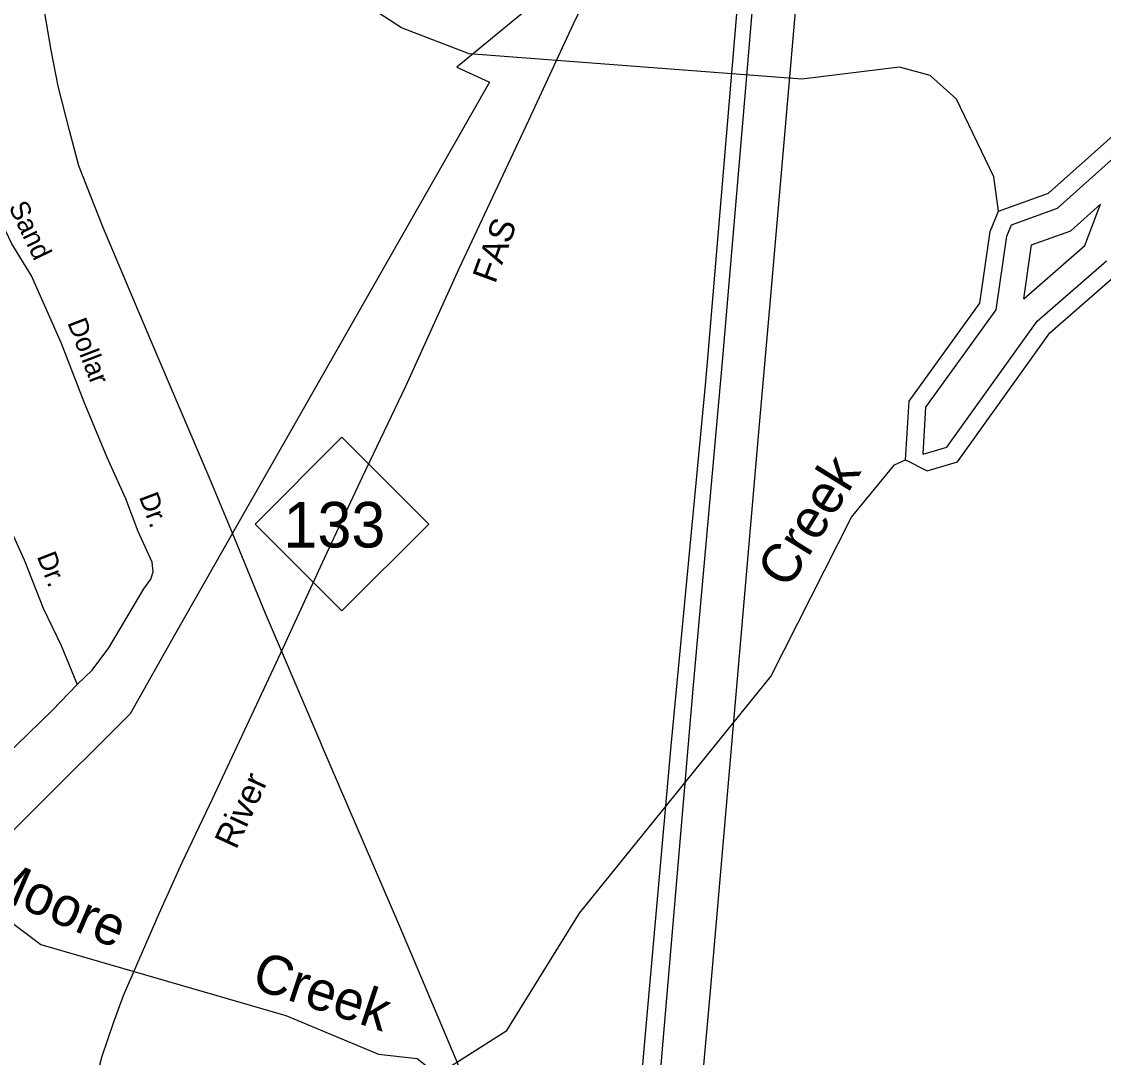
# Model space of a CAD drawing. Extents: x 2104537 to 2336408, y 34176 to 229611.
# Drawn here: x 2292662 to 2296809, y 95887 to 99858 of the extents above; entities that cross this region are included whole.
import ezdxf

# ---------------------------------------------------------------- set-up
doc = ezdxf.new("R2010")
doc.units = 0
for name, color, linetype in [('Exist Boundary Political City Limit New', 7, 'Continuous'), ('Exist Hydrographic Buffer Line', 7, 'Continuous'), ('Exist Hydrographic Creek Single Shore', 7, 'Continuous'), ('Exist Hydrographic Lake Shore', 7, 'Continuous'), ('Exist Railroad Mainline', 7, 'Continuous'), ('Exist Road Non-System Type 51', 7, 'Continuous'), ('Exist Road Non-System Type 51 Label', 7, 'Continuous'), ('Exist Road Primary NC Attributed', 7, 'Continuous'), ('Exist Road Primary NC Label', 7, 'Continuous'), ('Exist Road Primary NC Shield CELL', 7, 'Continuous'), ('Exist Road Primary NC Shield Number Label', 7, 'Continuous'), ('Exist Utilities Electrical Transmission Line', 7, 'Continuous'), ('Map Preparation Boundary City Limit Buffer Line', 7, 'Continuous'), ('Old_Level_32', 7, 'Continuous')]:
    doc.layers.add(name, color=color, linetype=linetype)

msp = doc.modelspace()

# ---------------------------------------------------------------- linework, layer by layer
at = {"layer": 'Exist Boundary Political City Limit New'}
msp.add_lwpolyline([(2294941.5, 100187.7), (2294330, 99683.2), (2294455.5, 99626.3), (2293470, 97896.2), (2293247.8, 97505.9), (2293078.2, 97203.8), (2289028.5, 93168.1)], dxfattribs=at)
at = {"layer": 'Exist Hydrographic Buffer Line'}
for points in [[(2296457, 99079.5), (2296633.1, 99142.6), (2297203.4, 99652.5)], [(2296533.2, 99002.2), (2296684.4, 99056.4), (2296798.5, 99158.5)], [(2296738.1, 98999.5), (2296798.5, 99158.5)], [(2296118, 98200.1), (2296129.1, 98380.4), (2296398.5, 98753.4), (2296438.6, 99035.8), (2296457, 99079.5)], [(2296504, 98795.9), (2296533.2, 99002.2)], [(2296504, 98795.9), (2296738.1, 98999.5)], [(2296118, 98200.1), (2296209.7, 98226.9), (2296554.9, 98709.8), (2296821.3, 98941.5)]]:
    msp.add_lwpolyline(points, dxfattribs=at)
at = {"layer": 'Exist Hydrographic Creek Single Shore'}
for points in [[(2296407.8, 99131.6), (2296389.8, 99263.1), (2296245.8, 99561.1), (2296144.9, 99651.6), (2296027.8, 99683.3), (2295652.8, 99638.1), (2294377.8, 99734.8), (2294118.8, 99834.9), (2293889.9, 99983.9)], [(2294256.8, 95820.7), (2294521.7, 95989.4), (2294800.8, 96440), (2295533.9, 97347.6), (2295843.9, 97958.3), (2296008.8, 98158.5), (2296050.8, 98177.4)], [(2292223.3, 96566.4), (2292505.3, 96492), (2292736, 96318.8), (2293675.4, 96046.8), (2294029.7, 95898.4), (2294178, 95881.9), (2294256.8, 95820.7)]]:
    msp.add_lwpolyline(points, dxfattribs=at)
at = {"layer": 'Exist Hydrographic Lake Shore'}
for points in [[(2296407.8, 99131.6), (2296598.9, 99200), (2297151.9, 99694.5)], [(2296050.8, 98177.4), (2296064.8, 98403.4), (2296335.8, 98778.7), (2296374.8, 99053.5), (2296407.8, 99131.6)], [(2296050.8, 98177.4), (2296133.9, 98136.4), (2296249.9, 98170.2), (2296603.8, 98665.3), (2296876.8, 98902.8)]]:
    msp.add_lwpolyline(points, dxfattribs=at)
at = {"layer": 'Exist Railroad Mainline'}
for points in [[(2293650.5, 97464), (2293597.3, 97588.8), (2293470.1, 97896.2), (2293381, 98111.3), (2293155.1, 98641.4), (2292973.8, 99072), (2292881.8, 99305.3), (2292845.1, 99440.8), (2292801.8, 99610.6), (2292774.6, 99748.6), (2292747.2, 99914.4), (2292740.4, 100050.3), (2292735.9, 100362), (2292739.8, 101164.3), (2292743.3, 102282.1), (2292746.8, 102887.1), (2292750.1, 103470), (2292757.2, 104640.2), (2292762.1, 105573.9)], [(2294501.6, 95453.8), (2294381.3, 95750.7), (2294112.5, 96388.9), (2293813.3, 97082.1), (2293808.8, 97092.4), (2293650.5, 97464)]]:
    msp.add_lwpolyline(points, dxfattribs=at)
at = {"layer": 'Exist Road Non-System Type 51'}
for points in [[(2292875, 97317), (2292932.2, 97371.4), (2292996.8, 97457.4), (2293130.7, 97683.8), (2293156.7, 97720), (2293166.4, 97748), (2293161.9, 97786.2), (2293108.4, 97903.3), (2293061.3, 98028.9), (2292989.5, 98186.4), (2292901.1, 98399.3), (2292814.6, 98624.3), (2292699.8, 98883.1), (2292624.5, 99006.2), (2292550.7, 99159.5), (2292426.6, 99362)], [(2292029, 99118), (2292102.3, 99022.8), (2292275.5, 98716.4), (2292421.2, 98382), (2292493.4, 98196.9), (2292577.6, 97999.8), (2292671.7, 97794.9), (2292743.9, 97609.5), (2292813.3, 97466.5), (2292875, 97317)], [(2292875, 97317), (2292780, 97217.8), (2292641.6, 97082.4), (2292516.7, 96967.1)]]:
    msp.add_lwpolyline(points, dxfattribs=at)
at = {"layer": 'Exist Road Primary NC Attributed'}
for points in [[(2293666, 97460.2), (2293823.3, 97801.2), (2293969, 98113.1), (2294135, 98460), (2294339, 98911.7), (2294607, 99480.1), (2294776, 99847.4), (2294898.4, 100098.1), (2295029.5, 100319.6), (2295166.4, 100549.8), (2295335.4, 100785.9), (2295446.1, 100940.4), (2295609.3, 101135.7), (2295836.5, 101395.1), (2296046.3, 101640), (2296454.2, 102109.3), (2296634.8, 102316.2), (2296821.3, 102529)], [(2292854.2, 94469.3), (2292840, 94599.6), (2292831.3, 94861.9), (2292837.1, 95092.2), (2292851.7, 95293.3), (2292880.8, 95511.9), (2292924.5, 95721.8), (2292971.1, 95890.6), (2293014.8, 96018.8), (2293052.7, 96123.8), (2293189.6, 96438.6), (2293277, 96633.8), (2293395, 96880.1), (2293666, 97460.2)]]:
    msp.add_lwpolyline(points, dxfattribs=at)
at = {"layer": 'Exist Road Primary NC Shield CELL'}
msp.add_lwpolyline([(2293556.9, 97931.5), (2293889.9, 98264.5), (2294222.9, 97931.5), (2293889.9, 97598.5)], close=True, dxfattribs=at)
at = {"layer": 'Exist Utilities Electrical Transmission Line'}
for points in [[(2295447.4, 100961.4), (2295578.8, 100488.4), (2295654.8, 100210.7), (2295623.7, 99852.5), (2295531.6, 98791)], [(2295329.1, 100794.1), (2295487, 100197.6), (2295434, 99559.3), (2295353.2, 98613.6)], [(2295291.8, 98552.6), (2295407.2, 99919), (2295428.9, 100199.3), (2295338.2, 100546.5), (2295285.9, 100735.1)], [(2295531.6, 98791), (2295487.5, 98283.6), (2295301.7, 96140.4), (2295224.3, 95275.9), (2295174, 94704.5)], [(2295353.2, 98613.6), (2295349.4, 98568.7), (2295237, 97313.9), (2295115.8, 95889.1), (2295028.4, 94800.1)], [(2294960.1, 94852.2), (2295047.5, 95904.5), (2295152.5, 97081.3), (2295284.4, 98464.3), (2295291.8, 98552.6)]]:
    msp.add_lwpolyline(points, dxfattribs=at)
at = {"layer": 'Map Preparation Boundary City Limit Buffer Line'}
msp.add_lwpolyline([(2294941.5, 100187.7), (2294330, 99683.2), (2294455.5, 99626.3), (2293470, 97896.2), (2293247.8, 97505.9), (2293078.2, 97203.8), (2289028.5, 93168.1)], dxfattribs=at)

# ---------------------------------------------------------------- texts
at = {"layer": 'Exist Road Non-System Type 51 Label'}
for s, rotation, p in [('Sand', 295.7097, (2292610.7, 99148.4)), ('Dollar', 291.0317, (2292836.5, 98704.4)), ('Dr.', 290.5685, (2293111, 98036.3)), ('Dr.', 291.277, (2292719.4, 97808))]:
    msp.add_text(s, height=75, rotation=rotation, dxfattribs=at).set_placement(p)
at = {"layer": 'Exist Road Primary NC Label'}
for s, rotation, p in [('FAS', 70.0229, (2294477.2, 98850.4)), ('River', 65.1822, (2293484.3, 96680.3))]:
    msp.add_text(s, height=95, rotation=rotation, dxfattribs=at).set_placement(p)
at = {"layer": 'Exist Road Primary NC Shield Number Label'}
msp.add_text('133', height=175, dxfattribs=at).set_placement((2293666, 97841.8))
at = {"layer": 'Old_Level_32'}
for s, rotation, p in [('Creek', 58.227, (2295601.1, 97678.5)), ('Moore', 336.7589, (2292500.9, 96526.9)), ('Creek', 341.6047, (2293537.9, 96154.2))]:
    msp.add_text(s, height=150, rotation=rotation, dxfattribs=at).set_placement(p)

doc.saveas('drawing.dxf')
